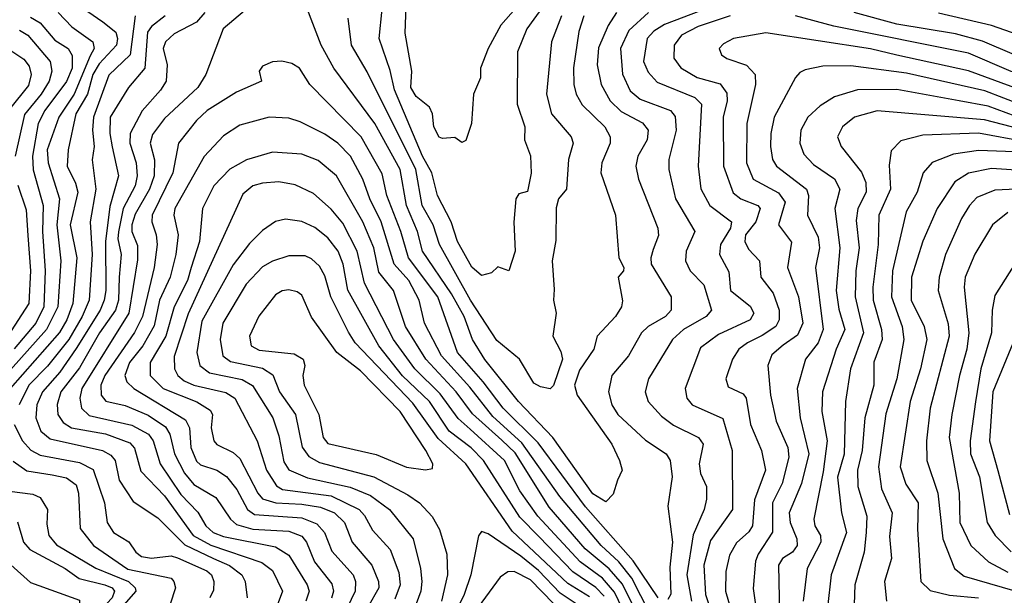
# Model space of a CAD drawing. Extents: x 1308313 to 1441400, y 959662 to 1036319.
# Tile 325 of 656: x 1358852 to 1361864, y 1007813 to 1009573. Entities that reach past the tile are written whole.
import ezdxf

# ---------------------------------------------------------------- set-up
doc = ezdxf.new("R2010")
doc.units = 0

msp = doc.modelspace()

# ---------------------------------------------------------------- linework, layer by layer
at = {"layer": '0CON10XD'}
for points in [[(1360469.2, 1009720.8), (1360323.9, 1009556.1), (1360285, 1009484.5), (1360261.5, 1009425), (1360261.9, 1009395), (1360240.4, 1009345), (1360233.9, 1009255), (1360216.4, 1009203.6), (1360205, 1009197.1), (1360183, 1009213), (1360145, 1009209.2), (1360135, 1009214), (1360118.5, 1009245), (1360114.6, 1009284.6), (1360105.4, 1009305), (1360065, 1009337.5), (1360048.9, 1009365), (1360051.4, 1009415), (1360031.6, 1009531.6), (1360034.3, 1009614.3)], [(1360578.1, 1009585), (1360562.9, 1009537.1), (1360546, 1009426), (1360547.3, 1009375), (1360554.8, 1009345), (1360572.5, 1009312.5), (1360641.8, 1009245), (1360658.8, 1009215), (1360657.9, 1009195), (1360633.2, 1009135), (1360630, 1009105), (1360674.7, 1008975), (1360685.3, 1008845), (1360700.2, 1008815), (1360699.5, 1008805), (1360682.4, 1008785), (1360696.6, 1008713.4), (1360693.3, 1008695), (1360674.7, 1008665), (1360618.4, 1008605), (1360608, 1008565), (1360565, 1008500.9), (1360549.6, 1008455), (1360557.6, 1008425), (1360663.1, 1008275), (1360686.8, 1008225), (1360695.4, 1008195), (1360681.1, 1008165), (1360667.9, 1008122.1), (1360645, 1008098.8), (1360605, 1008122.9), (1360482.9, 1008295), (1360378.4, 1008405), (1360275, 1008534.2), (1360237.5, 1008595), (1360212, 1008665), (1360173.3, 1008735), (1360084.6, 1008865), (1360068.8, 1008925), (1360035.8, 1009004.2), (1360015.9, 1009115), (1359938.4, 1009255), (1359813, 1009425), (1359774.3, 1009495), (1359705, 1009676)], [(1358985, 1009651.2), (1359106.5, 1009566.5), (1359145.9, 1009535), (1359151.5, 1009515), (1359148.4, 1009495), (1359095, 1009437.7), (1359075.3, 1009405), (1359059.9, 1009345), (1359024.2, 1009285), (1359000.2, 1009175), (1358996.8, 1009125), (1359022.7, 1009072.7), (1359029.7, 1009045), (1359006.7, 1008945), (1359027.3, 1008845), (1359014.9, 1008705), (1358996.2, 1008655), (1358973.7, 1008616.3), (1358822.9, 1008445)], [(1361015, 1009630.6), (1360825, 1009558.3), (1360792.4, 1009537.6), (1360771.7, 1009515), (1360760.2, 1009445), (1360775, 1009412.5), (1360801.7, 1009381.7), (1360917.5, 1009335), (1360938.3, 1009315), (1360927.7, 1009125), (1360935.9, 1009055.9), (1360963.1, 1009005), (1361029.4, 1008955), (1361026.7, 1008935), (1360995.7, 1008885), (1360992.4, 1008855), (1361021.3, 1008801.3), (1361026.2, 1008745), (1361086.9, 1008696.9), (1361098.4, 1008675), (1361086.8, 1008655), (1360989.6, 1008610.4), (1360935, 1008568.9), (1360888.2, 1008445), (1360893.3, 1008415), (1360909.1, 1008395), (1361003.5, 1008353.5), (1361031.6, 1008255), (1361033, 1008075), (1360965, 1007980.6), (1360945.4, 1007905), (1360949.7, 1007815), (1360989.2, 1007699.2)], [(1359539.9, 1009600.1), (1359474.7, 1009545), (1359421.2, 1009405), (1359397.2, 1009365), (1359295, 1009270.5), (1359258.2, 1009221.8), (1359251.6, 1009195), (1359264.1, 1009144.1), (1359263.5, 1009095), (1359248.6, 1009055), (1359205, 1008978.2), (1359195.1, 1008945), (1359195.2, 1008925), (1359212.7, 1008882.7), (1359212, 1008838), (1359186, 1008675), (1359042.4, 1008445), (1359035.7, 1008415.7), (1359041.1, 1008385), (1359065, 1008362.2), (1359195, 1008333.2), (1359246.3, 1008305), (1359260, 1008285), (1359281.6, 1008215), (1359345, 1008121), (1359397.1, 1008067.1), (1359421.3, 1008025), (1359444, 1008005), (1359475, 1007992), (1359635, 1007960.8), (1359675, 1007935.3), (1359731.9, 1007845), (1359737.7, 1007825), (1359727.1, 1007795)], [(1360454, 1009615), (1360403.3, 1009545), (1360374.8, 1009475), (1360374.3, 1009315), (1360397.5, 1009245), (1360396, 1009205), (1360415, 1009156.7), (1360416.5, 1009103.5), (1360405, 1009047.5), (1360379.3, 1009040.7), (1360370, 1009025), (1360363.8, 1008953.8), (1360367.3, 1008865), (1360348.8, 1008805), (1360315, 1008817.5), (1360295, 1008798.8), (1360265, 1008790.8), (1360235, 1008816.5), (1360191.3, 1008895), (1360172.2, 1008955), (1360130.6, 1009035), (1360112.8, 1009105), (1360084.3, 1009155), (1359998.4, 1009358.4), (1359985, 1009417.9), (1359951.6, 1009515), (1359960.6, 1009605)], [(1362687.6, 1009625), (1362562, 1009475), (1362505, 1009359.8), (1362475, 1009324.8), (1362455, 1009316.5), (1362395.2, 1009314.8), (1362345, 1009292.5), (1362325, 1009293.6), (1362085, 1009391.4), (1362005.2, 1009434.8), (1361895, 1009464.9), (1361797.1, 1009507.1), (1361715, 1009529.7), (1361535, 1009559.4), (1361405, 1009595.1)], [(1358969.6, 1009595), (1359011.1, 1009551.1), (1359075.4, 1009505.4), (1359079.7, 1009485), (1359067.8, 1009462.2), (1359018.4, 1009345), (1358971.3, 1009275), (1358936.3, 1009175), (1358939.6, 1009135), (1358974, 1009025), (1358965.5, 1008945), (1358978.1, 1008835), (1358968.9, 1008695), (1358934.5, 1008625.5), (1358772, 1008445)], [(1358885, 1009580.7), (1358915, 1009563.3), (1358959.8, 1009509.8), (1359000.2, 1009485), (1359012.9, 1009462.9), (1359012.7, 1009425), (1358995, 1009383.5), (1358929.3, 1009295), (1358908.6, 1009255), (1358891.1, 1009155), (1358893.7, 1009113.7), (1358924.1, 1009005), (1358921.9, 1008925), (1358930, 1008805), (1358926.2, 1008695), (1358900.9, 1008645), (1358835, 1008566.3)], [(1359205.7, 1009585), (1359190, 1009465), (1359125, 1009403.2), (1359077.6, 1009275), (1359074.3, 1009235), (1359080.2, 1009185), (1359074, 1009144), (1359085.4, 1009055), (1359067.4, 1008955), (1359073.2, 1008855), (1359064.4, 1008715), (1359043.4, 1008665), (1359002.8, 1008595), (1358937.2, 1008512.8), (1358879.6, 1008455), (1358850.1, 1008395)], [(1359297.1, 1009585), (1359255, 1009552.3), (1359242.6, 1009535), (1359234.8, 1009425), (1359185, 1009365.3), (1359129, 1009275), (1359127.9, 1009225), (1359135, 1009184.4), (1359154.4, 1009095), (1359128, 1009002), (1359114.7, 1008895), (1359115.3, 1008745), (1359110.2, 1008715), (1359097.9, 1008685), (1359025, 1008567.3), (1358975, 1008495.2), (1358921.4, 1008435), (1358904.8, 1008394.8), (1358901.2, 1008355), (1358917.1, 1008315), (1358945, 1008291), (1359105, 1008255.7), (1359131.2, 1008241.2), (1359144, 1008225), (1359156, 1008165), (1359199, 1008099), (1359275, 1008049.2), (1359357.3, 1007967.3), (1359445.2, 1007925.2), (1359493.9, 1007903.9), (1359531.4, 1007875), (1359541.9, 1007855), (1359548, 1007805)], [(1359418.6, 1009595), (1359392.4, 1009565), (1359325, 1009529.2), (1359298.1, 1009505), (1359290.8, 1009485), (1359303.2, 1009435), (1359300.4, 1009385), (1359283.1, 1009356.9), (1359226.2, 1009293.8), (1359189.7, 1009225), (1359189.1, 1009195), (1359208.3, 1009135), (1359211.6, 1009095), (1359205.1, 1009065), (1359168.5, 1008995), (1359154.1, 1008924.1), (1359152.3, 1008902.3), (1359162.4, 1008855), (1359156.6, 1008785)], [(1360509.8, 1009585), (1360478.5, 1009505), (1360463.9, 1009345), (1360478.6, 1009285), (1360538.9, 1009215), (1360544.7, 1009195), (1360531.2, 1009145), (1360525.2, 1009054.8), (1360500, 1009025), (1360492.7, 1008997.3), (1360492.4, 1008897.6), (1360480.5, 1008835), (1360487.5, 1008747.5), (1360485.3, 1008715), (1360493.3, 1008675), (1360483.2, 1008605), (1360507.8, 1008557.8), (1360512.5, 1008535), (1360485, 1008453.8), (1360475, 1008443.8), (1360445, 1008450), (1360425, 1008461.5), (1360381.5, 1008535), (1360311.5, 1008591.5), (1360231.6, 1008715), (1360135.8, 1008885), (1360117.1, 1008945), (1360083.6, 1009005), (1360064, 1009115), (1359915, 1009413.8), (1359867.1, 1009495), (1359857, 1009577)], [(1360677.5, 1009595), (1360652.4, 1009555), (1360622.8, 1009487.2), (1360618.3, 1009435), (1360630.9, 1009375), (1360658.3, 1009325), (1360691.9, 1009291.9), (1360757.3, 1009257.3), (1360774.2, 1009235), (1360771.7, 1009205), (1360743.3, 1009155), (1360737.3, 1009125), (1360744.7, 1009085), (1360804.7, 1008935), (1360806.7, 1008913.3), (1360789.6, 1008870.4), (1360782.5, 1008845), (1360784.3, 1008825), (1360845.3, 1008725), (1360845.3, 1008685), (1360827.9, 1008665), (1360774.9, 1008635.1), (1360754.2, 1008615), (1360714.8, 1008545.2), (1360663.4, 1008485), (1360653.8, 1008435), (1360663.4, 1008395), (1360682.3, 1008365), (1360766.7, 1008286.7), (1360830, 1008245), (1360842.2, 1008225), (1360848.4, 1008175), (1360835.3, 1008085), (1360849.4, 1007975), (1360841.2, 1007898.8), (1360843.6, 1007816.4), (1360835, 1007800)], [(1360775.3, 1009595), (1360715, 1009539.4), (1360690, 1009485), (1360696.6, 1009406.6), (1360719.3, 1009355), (1360749.9, 1009329.9), (1360843.1, 1009295), (1360857.1, 1009277.1), (1360860.6, 1009235), (1360838.3, 1009145), (1360837.5, 1009115), (1360858.3, 1009025), (1360917.1, 1008925), (1360891.2, 1008865), (1360889.1, 1008835), (1360903.2, 1008805), (1360945, 1008761.8), (1360968.4, 1008685), (1360952, 1008665), (1360882.7, 1008625), (1360848.8, 1008595), (1360775.9, 1008475), (1360765.3, 1008435), (1360774.6, 1008405), (1360815, 1008360.6), (1360852.5, 1008332.5), (1360928.8, 1008295), (1360942.8, 1008275), (1360930.2, 1008215), (1360935.2, 1008185), (1360953, 1008145), (1360953, 1008107), (1360945.8, 1008075), (1360912.3, 1007997.7), (1360892.7, 1007875), (1360907, 1007795)], [(1361025, 1009584.9), (1360927.8, 1009552.2), (1360876.9, 1009525), (1360854.2, 1009495), (1360853.6, 1009455), (1360875, 1009426), (1360925, 1009395.6), (1360995, 1009377), (1361015, 1009348.6), (1361015.9, 1009325), (1361004.4, 1009275), (1361004.8, 1009125), (1361035, 1009042.9), (1361058.5, 1009025), (1361110, 1009005), (1361117.7, 1008995), (1361103.9, 1008955), (1361072.8, 1008915), (1361070.2, 1008895), (1361081.4, 1008871.4), (1361115, 1008835.6), (1361119.2, 1008785), (1361156.9, 1008736.9), (1361175.5, 1008685), (1361175.2, 1008655), (1361165.7, 1008635), (1361123.3, 1008606.7), (1361078.2, 1008585), (1361052.1, 1008565), (1361032.7, 1008535), (1361012.7, 1008475), (1361019.9, 1008449.9), (1361065, 1008428.4), (1361074.3, 1008415), (1361087.7, 1008335), (1361121.6, 1008255), (1361134, 1008195), (1361099.6, 1008105), (1361094, 1008025), (1361082.9, 1008007.1), (1361045, 1007973), (1361023.9, 1007935), (1361012.3, 1007885), (1361011.4, 1007825), (1361065, 1007639.1)], [(1362737.9, 1009582.1), (1362715, 1009560.5), (1362675, 1009533.7), (1362606.9, 1009455), (1362515, 1009273.6), (1362467.3, 1009242.7), (1362415, 1009233), (1362375, 1009211), (1362355, 1009207.1), (1362005, 1009381.6), (1361885, 1009414.6), (1361755, 1009470.3), (1361342.7, 1009552.7), (1361225, 1009584.8)], [(1362602.1, 1009595), (1362575, 1009549.1), (1362521.5, 1009498.5), (1362495, 1009464.1), (1362468.9, 1009411.1), (1362455, 1009397.5), (1362395, 1009400.2), (1362325, 1009385.2), (1362294.8, 1009385.2), (1362255, 1009392.5), (1362095, 1009447.5), (1361965, 1009505.8), (1361825, 1009555.5), (1361663, 1009593)], [(1358850.9, 1009540.9), (1358877.3, 1009525), (1358945.6, 1009445), (1358950.2, 1009415), (1358941.7, 1009385), (1358917.5, 1009345), (1358866.6, 1009283.4), (1358838.1, 1009155)], [(1361935, 1009350.2), (1361755, 1009416.9), (1361535.7, 1009464.3), (1361455, 1009483.6), (1361135, 1009532.4), (1361035.8, 1009515), (1361005, 1009499.1), (1360991.4, 1009485), (1360998.6, 1009465), (1361015, 1009454), (1361075, 1009434.1), (1361102.2, 1009405), (1361103.3, 1009375), (1361076.6, 1009255), (1361075.9, 1009135), (1361096.3, 1009085), (1361173, 1009043), (1361193.5, 1009015), (1361173.3, 1008945), (1361213, 1008893), (1361200.6, 1008815), (1361234.2, 1008725), (1361247.5, 1008645), (1361231.9, 1008608.1), (1361187.8, 1008577.8), (1361152.5, 1008547.5), (1361141.2, 1008515), (1361148.5, 1008425), (1361166.4, 1008345), (1361201.6, 1008265), (1361205.2, 1008235), (1361185.1, 1008155), (1361154.9, 1008095), (1361154.7, 1008005.3), (1361111.3, 1007938.6), (1361103.3, 1007916.7), (1361096.1, 1007833.9), (1361106.8, 1007755)], [(1358797.2, 1009497.2), (1358865, 1009452.5), (1358880.7, 1009430.7), (1358886.9, 1009405), (1358878.8, 1009371.2), (1358821, 1009299.1)], [(1360805, 1007804.4), (1360728.5, 1007918.5), (1360583, 1008083), (1360438.5, 1008278.5), (1360330.6, 1008385), (1360270.3, 1008465), (1360191.1, 1008555), (1360131.2, 1008725), (1360041.8, 1008845), (1360018.1, 1008925), (1359974.9, 1009035), (1359961.2, 1009101.2), (1359896.7, 1009215), (1359739.2, 1009375), (1359708.5, 1009425), (1359685, 1009438.9), (1359653.7, 1009446.3), (1359625, 1009443.6), (1359595, 1009431.1), (1359584.6, 1009415), (1359592.2, 1009385), (1359515, 1009351.2), (1359425.3, 1009295), (1359392.6, 1009265), (1359337.6, 1009195), (1359320.3, 1009105), (1359257.4, 1008975), (1359256.1, 1008955), (1359270, 1008915), (1359272.6, 1008885), (1359263.1, 1008815), (1359227.3, 1008665), (1359203.5, 1008616.5), (1359112.8, 1008485), (1359100.6, 1008455), (1359101.6, 1008425), (1359116, 1008406), (1359175, 1008392.7), (1359245, 1008363.6), (1359297.6, 1008327.6), (1359310.9, 1008305), (1359325.9, 1008245), (1359356.1, 1008186.1), (1359385, 1008151.6), (1359452.1, 1008112.1), (1359496.9, 1008045), (1359515, 1008028.7), (1359565, 1008015.3), (1359675, 1008009), (1359715, 1007993.6), (1359729.8, 1007975), (1359754.1, 1007915), (1359807.3, 1007847.3), (1359812.1, 1007825), (1359806.2, 1007803.8)], [(1361920.6, 1009310.6), (1361805, 1009355.1), (1361565, 1009409.2), (1361395, 1009431.5), (1361309.1, 1009430.9), (1361255, 1009419.7), (1361238.3, 1009411.7), (1361225, 1009395.6), (1361160.6, 1009275), (1361149.6, 1009225), (1361149.4, 1009185), (1361155.5, 1009145.5), (1361166.9, 1009125), (1361259.5, 1009055), (1361265.2, 1009035.2), (1361261.9, 1008975), (1361295, 1008907.9), (1361298.4, 1008875), (1361286.3, 1008815), (1361310.5, 1008625), (1361294.5, 1008585), (1361255.7, 1008535), (1361230, 1008445), (1361239.3, 1008355), (1361266.2, 1008245), (1361243.3, 1008155), (1361206.5, 1008065), (1361209, 1008035), (1361229.1, 1007985), (1361230.5, 1007965), (1361215.7, 1007945), (1361185.8, 1007925), (1361173.4, 1007905), (1361176.2, 1007755)], [(1361897.9, 1009277.9), (1361815, 1009308.2), (1361725.8, 1009324.2), (1361535, 1009359.7), (1361415, 1009358.5), (1361345, 1009337.4), (1361300.5, 1009309.5), (1361263.2, 1009275), (1361241.6, 1009235), (1361238.9, 1009195), (1361251.1, 1009161.1), (1361280.4, 1009130.4), (1361345, 1009086.3), (1361360.7, 1009055), (1361345.5, 1008995), (1361360.9, 1008875), (1361350.1, 1008745), (1361358, 1008688), (1361375.8, 1008625), (1361349.7, 1008565), (1361308.4, 1008435), (1361306.2, 1008375), (1361322.2, 1008285), (1361309.7, 1008190.3), (1361281.1, 1008045), (1361284.8, 1008025), (1361302.1, 1007995), (1361302.4, 1007975), (1361261.2, 1007895), (1361249, 1007795)], [(1360806.1, 1007705), (1360724.7, 1007865), (1360684.7, 1007914.7), (1360630.6, 1007965), (1360504.8, 1008114.8), (1360388.6, 1008278.6), (1360299, 1008359), (1360229.4, 1008449.4), (1360142.2, 1008545), (1360090.5, 1008645), (1360073.8, 1008715), (1360042.3, 1008775), (1359997.1, 1008825), (1359957.6, 1008955), (1359922.9, 1009025), (1359901.8, 1009085), (1359864, 1009155), (1359825, 1009194.8), (1359785, 1009222.3), (1359710.5, 1009260.5), (1359675, 1009272.2), (1359614.7, 1009274.7), (1359525, 1009250), (1359475, 1009218), (1359415.9, 1009154.1), (1359327.1, 1008995), (1359324, 1008975), (1359336.8, 1008915), (1359329.9, 1008855), (1359312.2, 1008785), (1359279.3, 1008715), (1359263.6, 1008636.4), (1359229.1, 1008575), (1359187.8, 1008525), (1359173.7, 1008485), (1359180, 1008465), (1359201.4, 1008445), (1359359.7, 1008349.7), (1359371.2, 1008325), (1359375.2, 1008265), (1359392.8, 1008222.8), (1359405, 1008211.3), (1359455, 1008195.6), (1359485, 1008175.6), (1359516.6, 1008136.6), (1359548.4, 1008075), (1359570.3, 1008059.7), (1359715, 1008049.5), (1359761.1, 1008031.1), (1359784.4, 1008005), (1359807.2, 1007947.2), (1359872.5, 1007875), (1359878.8, 1007855), (1359878, 1007825), (1359841.4, 1007748.6)], [(1362055, 1009201.8), (1361803.4, 1009266.6), (1361475, 1009294), (1361405.5, 1009275), (1361369.2, 1009245), (1361353.8, 1009215), (1361365.4, 1009185), (1361426.9, 1009106.9), (1361440.4, 1009075), (1361441.7, 1009045), (1361416.3, 1008995), (1361411.1, 1008958.9), (1361419.7, 1008875), (1361409.5, 1008805), (1361407.8, 1008725), (1361433.8, 1008615), (1361394, 1008505), (1361378.8, 1008405), (1361374.5, 1008244.5), (1361354.3, 1008174.3), (1361366, 1008065), (1361381.9, 1008005), (1361334.8, 1007875), (1361323.4, 1007775)], [(1361929.3, 1009199.3), (1361785, 1009226), (1361615, 1009219.5), (1361547.6, 1009202.4), (1361518.5, 1009171.5), (1361511.7, 1009128.3), (1361515.6, 1009055), (1361480.4, 1008975), (1361478.6, 1008885), (1361461.6, 1008755), (1361463.2, 1008715), (1361488.6, 1008625), (1361490.8, 1008595), (1361465.2, 1008525.2), (1361464.8, 1008455), (1361437.6, 1008355), (1361429.1, 1008255), (1361415.4, 1008195), (1361416.1, 1008145), (1361443.2, 1008055), (1361441.7, 1008005), (1361435.8, 1007944.2), (1361407.3, 1007845), (1361404.8, 1007784.8)], [(1360782.2, 1007672.2), (1360696.6, 1007846.6), (1360655, 1007893.5), (1360581.8, 1007955), (1360472.1, 1008082.1), (1360367.8, 1008247.8), (1360327.2, 1008287.2), (1360237.5, 1008367.5), (1360187.2, 1008435), (1360094.3, 1008535), (1360032.2, 1008635), (1359995.2, 1008745), (1359951.2, 1008801.2), (1359934.9, 1008875), (1359902.1, 1008955), (1359821, 1009095), (1359765, 1009142.3), (1359715, 1009161.6), (1359625, 1009167.7), (1359545.5, 1009144.5), (1359494.6, 1009115.4), (1359446.1, 1009065), (1359411.6, 1008995), (1359402.1, 1008895), (1359376.3, 1008815), (1359365.1, 1008775), (1359324.6, 1008695), (1359298.8, 1008605), (1359250.8, 1008525), (1359251.3, 1008485), (1359291.2, 1008445), (1359394.4, 1008404.4), (1359435, 1008378.8), (1359442, 1008365), (1359437.3, 1008325), (1359445.7, 1008285), (1359455, 1008273.5), (1359505, 1008249.8), (1359525, 1008230.8), (1359580.3, 1008125), (1359595, 1008107.5), (1359635.1, 1008095.1), (1359715, 1008091.6), (1359772, 1008082), (1359815, 1008064.3), (1359845.9, 1008035), (1359868.8, 1007975), (1359929, 1007905), (1359949.2, 1007855), (1359950.8, 1007835), (1359883.2, 1007716.8)], [(1361895, 1009168.5), (1361785, 1009172.7), (1361708.6, 1009161.4), (1361643.4, 1009136.6), (1361615.9, 1009105), (1361598.1, 1009045), (1361564, 1008985), (1361522.2, 1008805), (1361518.6, 1008725), (1361551.3, 1008635), (1361556.5, 1008595), (1361535.2, 1008475), (1361502, 1008368), (1361479.4, 1008205), (1361488, 1008138), (1361520.6, 1008065), (1361512.8, 1007992.8), (1361518.6, 1007925), (1361497.6, 1007855), (1361503.4, 1007795)], [(1361931.1, 1009111.1), (1361825, 1009117.7), (1361755, 1009103.3), (1361712.5, 1009077.5), (1361658.7, 1008995), (1361615, 1008895.5), (1361580.5, 1008785), (1361578.8, 1008715), (1361619.4, 1008635), (1361627.4, 1008595), (1361607.7, 1008505), (1361576.4, 1008405), (1361545.2, 1008205), (1361562.9, 1008152.9), (1361600.2, 1008095), (1361598.7, 1008015), (1361608.4, 1007855), (1361637.6, 1007827.6), (1361696.8, 1007813.2), (1361785, 1007804.9)], [(1358846.7, 1009066.7), (1358871.8, 1008991.8), (1358877.1, 1008912.9), (1358885.1, 1008805), (1358880.1, 1008705), (1358815, 1008603.6)], [(1360755.9, 1007645.9), (1360671.9, 1007821.9), (1360635, 1007864.9), (1360566.8, 1007915), (1360437.1, 1008055), (1360382.2, 1008132.2), (1360334.8, 1008225), (1360230.4, 1008320.4), (1360193.6, 1008353.6), (1360138.3, 1008428.3), (1360060.7, 1008505), (1359995.3, 1008595.3), (1359906.8, 1008766.8), (1359884.9, 1008865), (1359840.2, 1008950.2), (1359805, 1008993.8), (1359751.2, 1009041.2), (1359695, 1009067.9), (1359645, 1009077.4), (1359595, 1009073.3), (1359565, 1009064.7), (1359535, 1009039.5), (1359367.1, 1008672.9), (1359325, 1008543.3), (1359325.2, 1008505), (1359336.1, 1008485), (1359355, 1008468.8), (1359385, 1008454.9), (1359482.8, 1008432.8), (1359510, 1008415), (1359578.4, 1008285), (1359606.7, 1008195), (1359637.5, 1008147.5), (1359656.4, 1008136.4), (1359805, 1008116.4), (1359890.8, 1008075), (1359907.1, 1008057.1), (1359931.3, 1008011.3), (1359985, 1007952.7), (1360012.3, 1007882.3), (1360015.5, 1007845), (1359999.3, 1007800.7)], [(1361945, 1009056.8), (1361835, 1009051.4), (1361780.4, 1009029.6), (1361757.3, 1009005), (1361733, 1008965), (1361684, 1008855), (1361664.8, 1008785), (1361662, 1008745), (1361692.7, 1008642.7), (1361695.5, 1008605.5), (1361637.6, 1008385), (1361626.3, 1008285), (1361626.7, 1008225), (1361661.3, 1008125), (1361675.7, 1007985.7), (1361711.8, 1007895), (1361741.3, 1007871.3), (1361896, 1007826)], [(1361875, 1008983.5), (1361828.2, 1008945), (1361773.9, 1008856.1), (1361744.8, 1008785), (1361741.5, 1008755), (1361755.7, 1008615), (1361749.6, 1008565), (1361727.1, 1008485), (1361704, 1008366), (1361695.2, 1008295), (1361725.6, 1008125), (1361728.6, 1008035), (1361761.9, 1007965), (1361815.9, 1007915), (1361875, 1007883.2)], [(1360639.9, 1007809.9), (1360615, 1007836), (1360544.5, 1007884.5), (1360441.1, 1007991.1), (1360381.6, 1008051.6), (1360271.1, 1008225), (1360233.3, 1008263.3), (1360166.1, 1008315), (1360105.7, 1008405), (1360023.5, 1008483.6), (1359950.9, 1008575), (1359856, 1008746), (1359841.2, 1008825), (1359825.8, 1008865), (1359795, 1008905.7), (1359755, 1008937.7), (1359715, 1008955.2), (1359665, 1008962.4), (1359635, 1008955.3), (1359595, 1008927.8), (1359555, 1008888.4), (1359505, 1008823.1), (1359409.3, 1008650.7), (1359394.2, 1008555), (1359403.2, 1008515), (1359432.6, 1008492.6), (1359532.7, 1008472.7), (1359564.4, 1008454.4), (1359626.8, 1008355), (1359645, 1008300.6), (1359660.5, 1008220.5), (1359675, 1008195.8), (1359732.2, 1008172.2), (1359863.1, 1008143.1), (1359925, 1008117.3), (1359983.1, 1008075), (1360055.6, 1007985), (1360078.5, 1007895), (1360082.5, 1007855), (1360079.3, 1007825), (1360065, 1007786.1)], [(1361930.5, 1008879.5), (1361835, 1008729.4), (1361827, 1008685), (1361825.2, 1008615.2), (1361792.6, 1008505), (1361775.6, 1008404.4), (1361760, 1008285), (1361761.1, 1008245), (1361788.5, 1008175), (1361812.2, 1008035), (1361836.2, 1007995), (1361885, 1007945.2)], [(1360595, 1007808.1), (1360528.7, 1007848.7), (1360358.8, 1008008.8), (1360216.7, 1008215), (1360131.8, 1008291.8), (1360055, 1008399.8), (1359878.3, 1008585), (1359857.7, 1008617.7), (1359803.4, 1008725), (1359785, 1008790), (1359768.7, 1008818.6), (1359745, 1008841.2), (1359725, 1008850.6), (1359675, 1008850.8), (1359625.2, 1008834.8), (1359595, 1008816.9), (1359545, 1008764), (1359473.3, 1008645), (1359465.6, 1008595), (1359473.3, 1008545), (1359497.1, 1008527.1), (1359595, 1008506.7), (1359626.6, 1008486.6), (1359646.7, 1008435), (1359696, 1008366), (1359715.8, 1008265.8), (1359736.9, 1008236.9), (1359769.1, 1008219.1), (1359935, 1008174.5), (1360039.6, 1008119.6), (1360074.7, 1008095), (1360113.4, 1008053.4), (1360136.4, 1008013.6), (1360158.3, 1007938.3), (1360160.5, 1007875), (1360142.2, 1007795)], [(1359156.6, 1008785), (1359154.5, 1008715.5), (1359144.9, 1008685), (1359096.3, 1008615), (1359035, 1008508.4), (1358978.2, 1008435), (1358966.2, 1008396.2), (1358969, 1008365), (1358985, 1008341.1), (1359010, 1008325), (1359115, 1008306.1), (1359189, 1008279), (1359202.9, 1008262.9), (1359222.3, 1008192.3), (1359295, 1008117), (1359382.2, 1007995), (1359436.3, 1007966.3), (1359592.5, 1007912.5), (1359625, 1007888.6), (1359656, 1007825), (1359633.5, 1007765)], [(1360093.3, 1008196.7), (1360115, 1008200), (1360115.6, 1008215), (1360094.7, 1008255), (1360016.2, 1008375), (1359895, 1008498.6), (1359822.5, 1008555), (1359745, 1008663.5), (1359715, 1008730), (1359701, 1008741), (1359675, 1008746.8), (1359655, 1008743.5), (1359635, 1008731.5), (1359584, 1008666), (1359554.8, 1008605.2), (1359560.4, 1008575), (1359585, 1008561.9), (1359691.5, 1008551.5), (1359718.8, 1008535), (1359724.1, 1008515), (1359718.6, 1008485), (1359721.9, 1008455), (1359766.7, 1008365), (1359780.9, 1008295), (1359795, 1008276.7), (1359942.9, 1008242.9), (1360035, 1008204.2), (1360093.3, 1008196.7)], [(1361903.3, 1008615), (1361829.5, 1008435), (1361819, 1008285), (1361844.2, 1008194.2), (1361880.1, 1008060.1)], [(1358835.2, 1008335), (1358861, 1008285), (1358886.4, 1008256.4), (1358915, 1008240.9), (1359035, 1008219.2), (1359077.2, 1008197.2), (1359111.9, 1008095), (1359119.5, 1008035), (1359139.2, 1008005), (1359186.2, 1007976.2), (1359207.1, 1007945), (1359225, 1007931.6), (1359255, 1007926.2), (1359315, 1007933.3), (1359335, 1007927.7), (1359425, 1007887.1), (1359438.3, 1007875), (1359446.1, 1007855), (1359445, 1007828), (1359433.3, 1007805)], [(1358832.3, 1008222.3), (1358873.7, 1008193.7), (1358951.4, 1008181.4), (1358995, 1008172.2), (1359025, 1008150.4), (1359031.7, 1008125), (1359036.5, 1008016.5), (1359077.6, 1007965), (1359182.8, 1007892.8), (1359315, 1007865.2), (1359324, 1007855), (1359328.4, 1007835), (1359312.7, 1007785)], [(1358821, 1008131), (1358892, 1008122), (1358915, 1008111.2), (1358937.5, 1008075), (1358935, 1008030), (1358940.7, 1007995), (1358965, 1007967.2), (1359085, 1007895.9), (1359185.2, 1007855), (1359205.6, 1007835), (1359207.8, 1007825), (1359163.3, 1007775)], [(1358845, 1008037.3), (1358864, 1007975), (1358883.1, 1007953.1), (1358990.6, 1007895), (1359034.4, 1007864.4), (1359112.4, 1007845), (1359134.8, 1007835), (1359141.8, 1007825), (1359134.6, 1007805), (1359087.5, 1007755), (1359069, 1007715), (1359065.2, 1007675), (1359051.4, 1007635), (1359053.3, 1007565), (1359003.8, 1007455), (1358981.1, 1007345), (1358932.4, 1007255), (1358928.3, 1007208.3), (1358912.6, 1007147.4), (1358896.6, 1007113.4), (1358875, 1007092.1), (1358824.1, 1007065.9)], [(1360585, 1007766.2), (1360505, 1007819.1), (1360438.7, 1007888.7), (1360385, 1007932.4), (1360285, 1008000.4), (1360265, 1008007.5), (1360255.5, 1007994.5), (1360232.4, 1007875), (1360212, 1007815), (1360183, 1007757)], [(1358825, 1007905.8), (1358885, 1007852.2), (1359035, 1007798.1), (1359035.5, 1007775), (1358993.1, 1007706.9), (1358983.2, 1007643.2), (1358989.5, 1007575), (1358985.8, 1007545), (1358935, 1007366.4), (1358886, 1007275), (1358870.5, 1007205), (1358855, 1007187.5), (1358813.4, 1007166.6)], [(1360485, 1007787.1), (1360415, 1007860), (1360364.4, 1007885.6), (1360345, 1007884.7), (1360321.7, 1007868.3), (1360209.5, 1007715)]]:
    msp.add_lwpolyline(points, dxfattribs=at)

doc.saveas('drawing.dxf')
